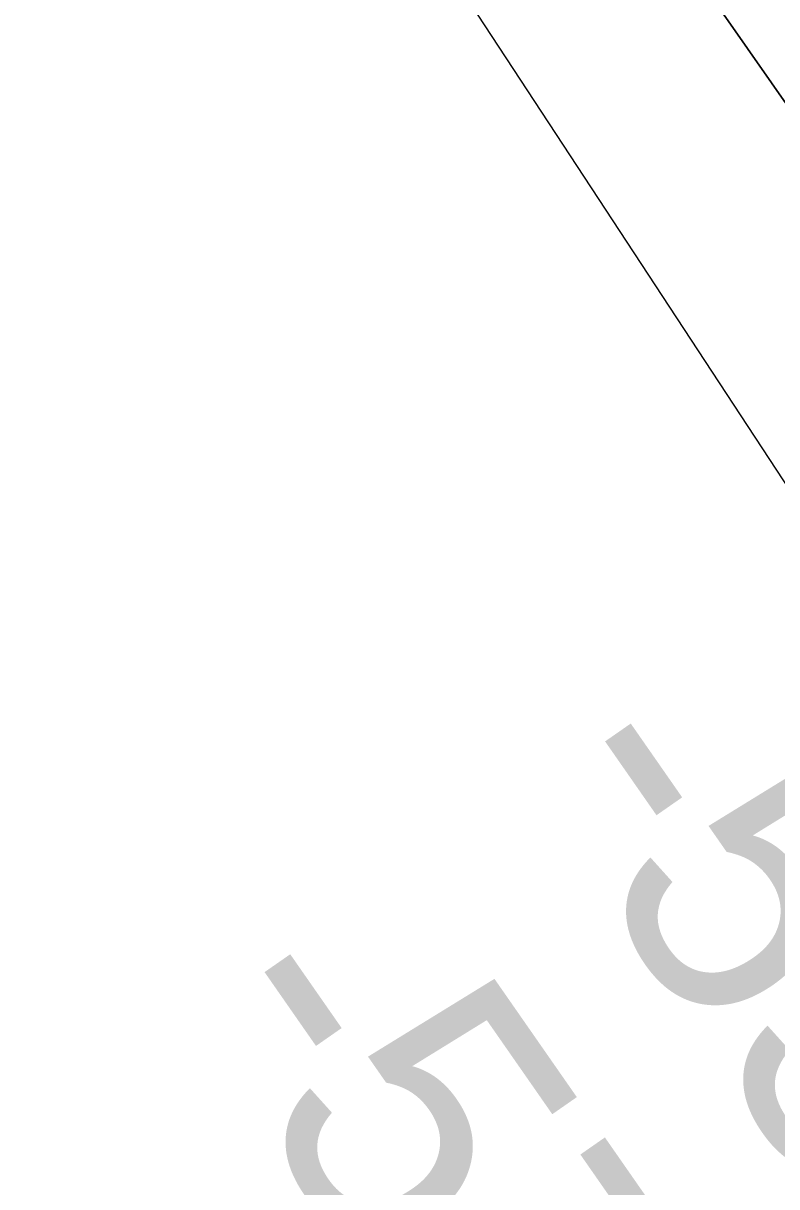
# Model space of a CAD drawing. Extents: x 3892998 to 3931244, y 278583 to 304547.
# Drawn here: x 3906910.1 to 3907093.3, y 299177.4 to 299460.2 of the extents above; entities that cross this region are included whole.
import ezdxf

# ---------------------------------------------------------------- set-up
doc = ezdxf.new("R2010")
doc.units = 0
for name, color, linetype in [('V-RIVR-EDGE', 7, 'Continuous'), ('V-RIVR-RANG', 7, 'Continuous'), ('V-TOPO-DPTH', 7, 'Continuous'), ('V-TOPO-MAJR', 7, 'Continuous'), ('V-TOPO-MINR', 7, 'Continuous')]:
    doc.layers.add(name, color=color, linetype=linetype)

msp = doc.modelspace()

# ---------------------------------------------------------------- linework, layer by layer
at = {"layer": 'V-RIVR-EDGE'}
msp.add_spline([(3905881.273634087, 301307.9157032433), (3905886.578547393, 301301.5844102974), (3905888.5737484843, 301301.57947673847), (3905898.222976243, 301303.8833658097), (3905910.2089834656, 301309.8393677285), (3905913.540896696, 301312.4914132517), (3905913.548297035, 301315.4842148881), (3905908.901050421, 301318.8210616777), (3905896.276288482, 301323.5077767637), (3905888.967951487, 301326.51866811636), (3905887.3176178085, 301331.51078214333), (3905887.0007072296, 301337.8297411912), (3905889.6749537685, 301343.47623287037), (3905890.0157098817, 301346.80074576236), (3905889.696332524, 301352.12210426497), (3905879.112818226, 301375.4257626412), (3905875.4911289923, 301390.0662821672), (3905875.5190858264, 301401.3724216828), (3905877.546355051, 301414.33629521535), (3905879.655027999, 301460.2209867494), (3905876.4078075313, 301491.81989328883), (3905869.8130508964, 301514.44861751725), (3905857.9068028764, 301540.7483665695), (3905843.6563750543, 301560.4032011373), (3905808.5007378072, 301598.0666478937), (3905805.523559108, 301604.3921850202), (3905804.8782263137, 301612.37463390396), (3905806.233028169, 301622.3473503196), (3905808.5681631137, 301625.3343961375), (3905812.2276763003, 301625.9904183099), (3905814.8640988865, 301616.34036829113), (3905817.504632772, 301608.3529858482), (3905823.1420795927, 301602.02087064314), (3905832.0982834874, 301593.02026471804), (3905838.407375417, 301589.34677311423), (3905843.7106442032, 301582.3504131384), (3905850.3350021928, 301571.69289545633), (3905856.6416273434, 301567.0218033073), (3905862.9490747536, 301562.68324467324), (3905868.579943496, 301553.6908613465), (3905884.459326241, 301520.3980413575), (3905896.3762636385, 301498.4212280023), (3905907.3030008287, 301479.439683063), (3905910.6209356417, 301476.4386588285), (3905915.609760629, 301476.75885844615), (3905917.6164733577, 301481.4093940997), (3905924.2794775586, 301486.3809516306), (3905932.596926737, 301488.02306271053), (3905943.237176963, 301487.6642168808), (3905957.532006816, 301485.96619213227), (3905972.1552588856, 301482.60467754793), (3905980.4431067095, 301472.2755820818), (3905990.409245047, 301468.260512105), (3905996.3948483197, 301468.24571142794), (3906003.3714740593, 301465.56817585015), (3906007.6870094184, 301462.5646848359), (3906014.3171232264, 301454.2349017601), (3906022.935037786, 301442.90738348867), (3906035.5310206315, 301426.5819953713), (3906045.1366686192, 301411.26160813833), (3906050.4103360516, 301392.29404161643), (3906054.7061371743, 301381.309746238), (3906063.9825406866, 301367.3203153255), (3906071.584764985, 301348.67952649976), (3906074.5216529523, 301326.0598471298), (3906074.799917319, 301304.1118128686), (3906070.716599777, 301266.54539277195), (3906064.346660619, 301245.61140425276), (3906056.65152096, 301226.6759058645), (3906051.974672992, 301218.04154610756), (3906040.322021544, 301212.4172554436), (3906020.33876476, 301199.830317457), (3906010.0228254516, 301196.86300587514), (3905995.071151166, 301201.8880102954), (3905980.139211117, 301214.89381907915), (3905968.866784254, 301228.5556500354), (3905965.2154936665, 301231.22496301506), (3905961.2250914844, 301231.234830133), (3905958.890778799, 301228.5803178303), (3905956.8561092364, 301212.6236426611), (3905957.173019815, 301206.30468361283), (3905962.1388215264, 301197.3139448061), (3905976.3933606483, 301179.3217778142), (3905986.003942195, 301165.9965916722), (3906010.86172985, 301132.68157066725), (3906025.1179134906, 301115.35447070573), (3906036.0586290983, 301102.0259955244), (3906046.340855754, 301091.3594329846), (3906051.9667909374, 301080.37184856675), (3906078.4683341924, 301039.4044454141), (3906101.6757881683, 301011.0815384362), (3906120.23928457, 300987.4256123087), (3906133.8230008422, 300967.1073552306), (3906158.0231218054, 300936.7867803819), (3906167.9777485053, 300928.11624119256), (3906173.633285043, 300929.09986332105), (3906177.9570429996, 300929.42170745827), (3906179.610665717, 300925.7597274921), (3906179.927576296, 300919.4407684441), (3906179.9111310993, 300912.7900981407), (3906183.216732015, 300904.80107117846), (3906191.1646459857, 300891.4799963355), (3906198.779204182, 300877.8272102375), (3906214.6947663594, 300859.1658649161), (3906230.9329949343, 300836.5132951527), (3906271.0363441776, 300782.5433722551), (3906292.5729079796, 300750.8992414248), (3906302.8551346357, 300740.23267888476), (3906314.4526946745, 300723.5772240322), (3906333.6796135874, 300699.25458635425), (3906348.5951084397, 300679.5981072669), (3906352.90406572, 300673.9343481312), (3906364.1986935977, 300669.2509220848), (3906370.5143636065, 300668.23769860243), (3906374.8266099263, 300663.9040735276), (3906376.8086548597, 300658.5786037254), (3906375.7888532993, 300649.60266559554), (3906375.7781639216, 300645.2797298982), (3906384.7245006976, 300632.28872179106), (3906391.362014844, 300626.9517403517), (3906396.6677504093, 300620.9529809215), (3906411.9018003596, 300595.64260981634), (3906425.492916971, 300578.3171543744), (3906447.038525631, 300550.33089221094), (3906467.5865337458, 300522.34709682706), (3906495.7597894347, 300485.0334510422), (3906524.2705121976, 300449.7141840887), (3906543.8209197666, 300421.7328554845), (3906555.4250578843, 300407.73766875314), (3906556.7543696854, 300407.40184619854), (3906561.0797721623, 300408.3887573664), (3906566.7303751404, 300407.3771784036), (3906579.690959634, 300404.0197751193), (3906585.3506074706, 300406.6660648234), (3906595.0319033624, 300421.9387609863), (3906595.04259274, 300426.2616966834), (3906595.0475262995, 300428.2568977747), (3906592.726369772, 300430.92292171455), (3906586.4082329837, 300430.9385446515), (3906579.421740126, 300429.6256780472), (3906574.1110710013, 300433.62923638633), (3906560.551200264, 300463.59096540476), (3906551.9530199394, 300482.8992880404), (3906551.9653538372, 300487.8872907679), (3906556.294867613, 300490.53686951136), (3906560.9577371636, 300493.5181595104), (3906566.628896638, 300500.8199184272), (3906570.958410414, 300503.4694971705), (3906580.2644152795, 300501.4512728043), (3906592.237266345, 300502.08673848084), (3906600.560471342, 300506.056584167), (3906601.900472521, 300510.04369730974), (3906603.8973181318, 300510.703830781), (3906608.221076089, 300511.0256749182), (3906612.88230112, 300513.34189788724), (3906615.5499695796, 300516.32812144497), (3906625.5383089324, 300521.29145637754), (3906651.4866124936, 300525.5502558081), (3906696.726793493, 300531.75656525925), (3906737.979861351, 300539.30287588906), (3906749.293401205, 300542.26772069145), (3906752.286202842, 300542.2603203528), (3906754.270714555, 300537.93245109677), (3906758.256183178, 300535.92738288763), (3906765.5727427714, 300536.2418266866), (3906783.2109974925, 300541.8513166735), (3906807.5032115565, 300548.7744955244), (3906827.477423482, 300557.7035648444), (3906859.125665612, 300580.9027962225), (3906870.443316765, 300585.53030860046), (3906879.08918816, 300585.5089298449), (3906888.392726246, 300582.4931049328), (3906895.3578403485, 300575.16010014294), (3906896.6739959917, 300569.50374134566), (3906896.328306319, 300564.18402736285), (3906893.6581710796, 300560.20020325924), (3906889.321256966, 300554.55782287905), (3906846.666518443, 300518.084385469), (3906817.007721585, 300492.55248592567), (3906808.333071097, 300480.9351916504), (3906801.6338874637, 300461.33215945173), (3906800.591062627, 300443.0452828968), (3906798.573660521, 300434.0718115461), (3906792.5683230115, 300426.1058078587), (3906784.5768292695, 300421.80260639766), (3906768.927197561, 300413.5279147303), (3906761.2616592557, 300406.5636228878), (3906742.918046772, 300384.6616351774), (3906738.5778436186, 300377.6891207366), (3906738.5720878, 300375.3613861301), (3906749.202470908, 300371.0121381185), (3906761.504566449, 300370.31664747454), (3906768.1461918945, 300366.6423336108), (3906767.80790256, 300364.3154212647), (3906763.1507888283, 300363.66186587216), (3906744.851578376, 300359.71668798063), (3906735.5348841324, 300357.4119766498), (3906729.85796884, 300347.7824831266), (3906729.1723453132, 300339.4707897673), (3906724.5144093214, 300338.4847008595), (3906711.215535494, 300339.515191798), (3906700.2295955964, 300334.5543236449), (3906684.5791416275, 300325.9470984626), (3906667.5919755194, 300314.68289419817), (3906660.599726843, 300311.0422929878), (3906654.6116567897, 300310.059493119), (3906650.627832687, 300312.7296283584), (3906649.9726327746, 300316.72167506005), (3906646.3270980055, 300321.7187226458), (3906637.37500541, 300332.3819961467), (3906633.0775597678, 300342.7012244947), (3906632.760649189, 300349.02018354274), (3906635.7633179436, 300353.00318538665), (3906641.1068774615, 300362.300967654), (3906641.119211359, 300367.2889703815), (3906638.469632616, 300371.6184841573), (3906631.491362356, 300373.63095270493), (3906624.1731582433, 300372.65144187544), (3906620.1770002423, 300370.33357438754), (3906617.4986424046, 300363.0244151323), (3906616.1471295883, 300354.3818327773), (3906616.117528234, 300342.41062623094), (3906616.760394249, 300333.430576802), (3906620.4009954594, 300326.4383281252), (3906627.356242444, 300315.1149211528), (3906639.622980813, 300300.12048935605), (3906651.2295857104, 300287.12290317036), (3906659.192300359, 300279.78743160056), (3906664.8264581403, 300272.1251823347), (3906672.441838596, 300258.8049297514), (3906679.4020191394, 300249.4767238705), (3906692.337113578, 300235.81078161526), (3906700.2965391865, 300227.1451759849), (3906712.2266327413, 300210.4888988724), (3906717.188323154, 300199.83549248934), (3906724.4917265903, 300194.8294000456), (3906728.1430171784, 300192.16008706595), (3906738.4170212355, 300178.1681893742), (3906748.6836249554, 300161.18349004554), (3906782.819460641, 300114.5441051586), (3906815.968385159, 300072.2301227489), (3906844.1399963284, 300034.2514099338), (3906875.6352981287, 299995.5994074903), (3906887.567036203, 299979.608197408), (3906925.694918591, 299933.6240124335), (3906951.2218845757, 299901.9700144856), (3906975.422005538, 299871.64943963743), (3907000.9481492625, 299839.66290817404), (3907037.0865863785, 299796.0113913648), (3907068.5835326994, 299758.02445595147), (3907070.238799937, 299755.02754301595), (3907069.564688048, 299751.37131886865), (3907069.5572877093, 299748.3785172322), (3907074.5272007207, 299741.0504460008), (3907088.7825621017, 299723.39081252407), (3907106.3558582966, 299702.73015481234), (3907131.545357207, 299669.08177803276), (3907153.0926103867, 299641.76058289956), (3907174.9699303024, 299613.44096496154), (3907195.5204051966, 299586.45477012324), (3907213.4130787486, 299560.4727539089), (3907232.9717089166, 299535.8167604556), (3907245.8903581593, 299515.500147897), (3907253.850606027, 299507.16707578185), (3907259.818119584, 299499.8365377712), (3907264.4489210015, 299489.84902067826), (3907270.754723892, 299484.84539501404), (3907286.339397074, 299466.849938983), (3907300.9281142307, 299449.5220167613), (3907314.8575201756, 299434.52347366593), (3907332.7575940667, 299411.5342590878), (3907344.7024882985, 299400.8635852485), (3907355.646492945, 299388.8652441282), (3907368.5692534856, 299370.21129914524), (3907378.839968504, 299354.8892673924), (3907384.4700149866, 299345.56435055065), (3907395.7490199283, 299334.5627877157), (3907412.991427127, 299314.5680192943), (3907424.93056554, 299301.5696108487), (3907432.547590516, 299288.91442529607), (3907439.1735930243, 299278.9219746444), (3907449.449241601, 299265.59514398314), (3907461.0583132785, 299253.5951583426), (3907476.3129197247, 299236.59812511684), (3907491.889370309, 299215.27733393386), (3907503.4762409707, 299194.2989433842), (3907522.697404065, 299167.64857109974), (3907526.6787613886, 299163.980835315), (3907535.9831217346, 299161.29754391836), (3907552.6032194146, 299158.59616280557), (3907562.2475136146, 299158.9048507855), (3907568.906406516, 299162.2137407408), (3907577.579412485, 299173.1659679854), (3907582.922972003, 299182.4637502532), (3907598.922404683, 299197.7208234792), (3907617.9146390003, 299212.9704963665), (3907638.5580292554, 299223.5605887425), (3907646.5561010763, 299230.52405832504), (3907649.564525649, 299236.83479477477), (3907650.579393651, 299243.8155318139), (3907650.5884385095, 299247.473400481), (3907648.9331712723, 299250.4703134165), (3907646.2745476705, 299251.1419585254), (3907620.966643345, 299236.90550912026), (3907584.663754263, 299214.0503228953), (3907582.3327306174, 299212.72594465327), (3907580.674174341, 299214.3927235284), (3907576.0844859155, 299241.00691637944), (3907572.838909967, 299273.27088994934), (3907562.960753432, 299312.8670460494), (3907555.7165527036, 299341.8155515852), (3907551.7672635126, 299358.4520944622), (3907551.4659758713, 299371.08919029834), (3907553.500645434, 299387.04586546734), (3907562.1991414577, 299408.3066316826), (3907554.913827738, 299420.6284614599), (3907545.3229804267, 299441.9344519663), (3907544.6727140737, 299447.9216997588), (3907544.6858702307, 299453.2422360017), (3907547.3527164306, 299455.8959260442), (3907551.6822302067, 299458.5455047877), (3907555.007565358, 299458.53728218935), (3907561.6467240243, 299453.86536778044), (3907589.8553368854, 299430.85066314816), (3907607.4459005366, 299417.173209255), (3907613.7533479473, 299412.83465062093), (3907618.076283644, 299412.82396124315), (3907620.743129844, 299415.4776512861), (3907622.4238871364, 299422.7892773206), (3907622.7679322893, 299427.44392427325), (3907630.0886031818, 299429.4210356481), (3907638.3953629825, 299426.74021103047), (3907642.3594528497, 299416.0892714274), (3907645.0090315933, 299411.7597576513), (3907648.3310777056, 299410.4214009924), (3907653.3182581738, 299410.07653357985), (3907660.6339955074, 299410.05844386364), (3907665.6145978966, 299407.0533083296), (3907667.929998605, 299402.05954978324), (3907673.199554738, 299381.4293156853), (3907677.473154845, 299361.4666153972), (3907683.090045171, 299346.82116231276), (3907682.0776439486, 299340.83802581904), (3907677.0657956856, 299331.20688777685), (3907676.382638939, 299323.8927949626), (3907677.686460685, 299313.24843343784), (3907684.3058851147, 299300.5957146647), (3907691.935243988, 299292.9285318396), (3907703.56733894, 299290.2394846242), (3907715.5459458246, 299293.20268490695), (3907722.5406612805, 299297.84088666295), (3907727.5566208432, 299309.13469228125), (3907733.566069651, 299318.76336354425), (3907743.2284535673, 299326.3877888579), (3907763.555755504, 299343.62937379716), (3907798.211599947, 299372.8068081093), (3907809.211518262, 299383.42074602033), (3907811.554053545, 299389.4005934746), (3907814.5682339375, 299398.03906453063), (3907819.901104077, 299403.0139111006), (3907830.5528659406, 299407.31053448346), (3907848.187831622, 299411.5898904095), (3907857.506170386, 299414.55966877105), (3907861.839795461, 299418.8719150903), (3907863.5180859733, 299425.18594057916), (3907871.1885578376, 299434.1454335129), (3907885.173877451, 299441.75916944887), (3907890.517436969, 299451.0569517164), (3907896.1894187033, 299458.691244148), (3907906.175291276, 299462.6569785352), (3907915.1536961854, 299462.63477751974), (3907930.1029036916, 299456.6121725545), (3907950.017912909, 299441.59882878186), (3907965.9252524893, 299419.6121483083), (3907972.5479659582, 299408.289563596), (3907971.861520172, 299399.64533672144), (3907968.189673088, 299394.0013118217), (3907945.8449690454, 299367.78625553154), (3907916.183705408, 299341.2567554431), (3907897.8713387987, 299331.99104130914), (3907883.214374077, 299321.7186817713), (3907871.2160329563, 299310.7746771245), (3907864.8765174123, 299302.1444286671), (3907861.1906919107, 299290.8473340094), (3907858.1304649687, 299263.5869861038), (3907856.102373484, 299250.290579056), (3907851.4271700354, 299242.32128632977), (3907848.099368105, 299241.3319083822), (3907840.79103111, 299244.3427997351), (3907833.8094718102, 299245.0251342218), (3907825.822089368, 299242.38460033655), (3907812.5100593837, 299238.09455503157), (3907797.5254947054, 299229.81821884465), (3907785.1937978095, 299218.54250294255), (3907776.851680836, 299206.92438640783), (3907774.83510099, 299198.28344857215), (3907773.1304981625, 299181.32835059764), (3907772.1041185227, 299169.692144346), (3907764.7563130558, 299156.741426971), (3907752.753038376, 299143.80222123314), (3907739.7595634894, 299133.85828391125), (3907727.7784898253, 299129.89748308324), (3907719.450351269, 299123.93243630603), (3907711.7881020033, 299118.2982785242), (3907703.116740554, 299108.0111183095), (3907697.44558108, 299100.7093593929), (3907690.781754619, 299095.4052683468), (3907679.473970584, 299094.76815815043), (3907667.486318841, 299088.14708920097), (3907656.830445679, 299082.1877982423), (3907651.481952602, 299070.89481488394), (3907647.7969493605, 299059.9302537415), (3907648.4291259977, 299046.627268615), (3907651.059792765, 299034.6494839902), (3907657.3606620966, 299027.65065723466), (3907657.6668832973, 299017.00876248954), (3907661.2959728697, 299005.36104460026), (3907662.947128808, 299000.70146408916), (3907670.5822435, 298995.3620158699), (3907676.8946244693, 298993.0186583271), (3907682.529604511, 298985.68894257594), (3907684.500960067, 298976.0405370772), (3907694.100029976, 298958.0598817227), (3907712.677504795, 298940.05702535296), (3907730.929846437, 298925.0477928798), (3907743.5430967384, 298915.7056085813), (3907752.15607774, 298902.38288921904), (3907753.7726987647, 298883.7569010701), (3907755.742409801, 298873.44342854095), (3907759.6958102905, 298858.4695532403), (3907765.661679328, 298850.4739481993), (3907775.614661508, 298841.13834197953), (3907776.930817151, 298835.4819831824), (3907775.9241717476, 298831.826581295), (3907777.9062166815, 298826.50111149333), (3907785.193174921, 298814.84434874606), (3907821.644411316, 298763.211205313), (3907835.905528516, 298747.8793064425), (3907843.5406432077, 298742.5398582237), (3907845.5218658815, 298736.8818549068), (3907845.17124265, 298729.56693983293), (3907849.4579989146, 298714.92477578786), (3907860.3830915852, 298695.27816381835), (3907872.9807189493, 298679.6178427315), (3907888.545657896, 298653.64158233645), (3907898.1529504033, 298638.9862621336)], degree=3, dxfattribs=at)
at = {"layer": 'V-TOPO-DPTH'}
msp.add_lwpolyline([(3906760.8301551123, 299919.5139956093), (3907104.298910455, 299428.224459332), (3907120.10968934, 299405.6818074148), (3907135.9658324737, 299383.1712122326), (3907151.890021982, 299360.70870215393), (3907167.859575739, 299338.2782488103), (3907183.876943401, 299315.881730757), (3907199.9126976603, 299293.4984022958), (3907215.976031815, 299271.13485822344), (3907232.057752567, 299248.78450374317), (3907326.8615827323, 299117.1974157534), (3907383.344368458, 299038.66011753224), (3907439.7387181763, 298960.05948119), (3907496.0004138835, 298881.3638376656), (3907552.1736735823, 298802.6048560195), (3907655.0997458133, 298658.037300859), (3907659.7631175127, 298651.52875498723), (3907664.4524544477, 298645.0390903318), (3907669.180739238, 298638.57774750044), (3907673.934989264, 298632.13528588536)], dxfattribs=at)
msp.add_lwpolyline([(3906760.8301551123, 299919.5139956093), (3907104.298910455, 299428.224459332), (3907120.10968934, 299405.6818074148), (3907135.9658324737, 299383.1712122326), (3907151.890021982, 299360.70870215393), (3907167.859575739, 299338.2782488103), (3907183.876943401, 299315.881730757), (3907199.9126976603, 299293.4984022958), (3907215.976031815, 299271.13485822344), (3907232.057752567, 299248.78450374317), (3907326.8615827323, 299117.1974157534), (3907383.344368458, 299038.66011753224), (3907439.7387181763, 298960.05948119), (3907496.0004138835, 298881.3638376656), (3907552.1736735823, 298802.6048560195), (3907655.0997458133, 298658.037300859), (3907659.7631175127, 298651.52875498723), (3907664.4524544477, 298645.0390903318), (3907669.180739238, 298638.57774750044), (3907673.934989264, 298632.13528588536)], dxfattribs=at)
at = {"layer": 'V-TOPO-MAJR'}
msp.add_lwpolyline([(3908021.945262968, 298108.87049281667), (3907662.7206392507, 298544.2155223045), (3907637.302848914, 298575.40151241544), (3907612.1392444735, 298606.7887750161), (3907587.3569188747, 298638.47794635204), (3907562.828779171, 298670.3683901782), (3907538.7271448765, 298702.5801462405), (3907514.9397605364, 298735.018868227), (3907491.623751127, 298767.7980390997), (3907468.6219916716, 298800.8041758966), (3907176.9069583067, 299225.9155356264), (3907164.9526507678, 299243.4513777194), (3907153.0703937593, 299261.03558565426), (3907141.2962125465, 299278.6923423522), (3907129.594081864, 299296.3974648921), (3906864.873287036, 299699.59818754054), (3906841.286560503, 299735.46807731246), (3906817.665965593, 299771.3156161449)], dxfattribs=at)
at = {"layer": 'V-TOPO-MINR'}
msp.add_lwpolyline([(3907673.934989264, 298632.13528588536), (3907669.180739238, 298638.57774750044), (3907664.4524544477, 298645.0390903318), (3907659.7631175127, 298651.52875498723), (3907655.0997458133, 298658.037300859), (3907552.1736735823, 298802.6048560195), (3907496.0004138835, 298881.3638376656), (3907439.7387181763, 298960.05948119), (3907383.344368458, 299038.66011753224), (3907326.8615827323, 299117.1974157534), (3907232.057752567, 299248.78450374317), (3907215.976031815, 299271.13485822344), (3907199.9126976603, 299293.4984022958), (3907183.876943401, 299315.881730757), (3907167.859575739, 299338.2782488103), (3907151.890021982, 299360.70870215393), (3907135.9658324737, 299383.1712122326), (3907120.10968934, 299405.6818074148), (3907104.298910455, 299428.224459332), (3906760.8301551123, 299919.5139956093)], dxfattribs=at)

# ---------------------------------------------------------------- texts
at = {"layer": 'V-RIVR-RANG'}
for s, p in [('-55', (3907031.2077490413, 299276.30373536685)), ('-57', (3906948.408662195, 299220.21450697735))]:
    msp.add_text(s, height=67.00000000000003, rotation=304.8606388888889, dxfattribs=at).set_placement(p)

doc.saveas('drawing.dxf')
